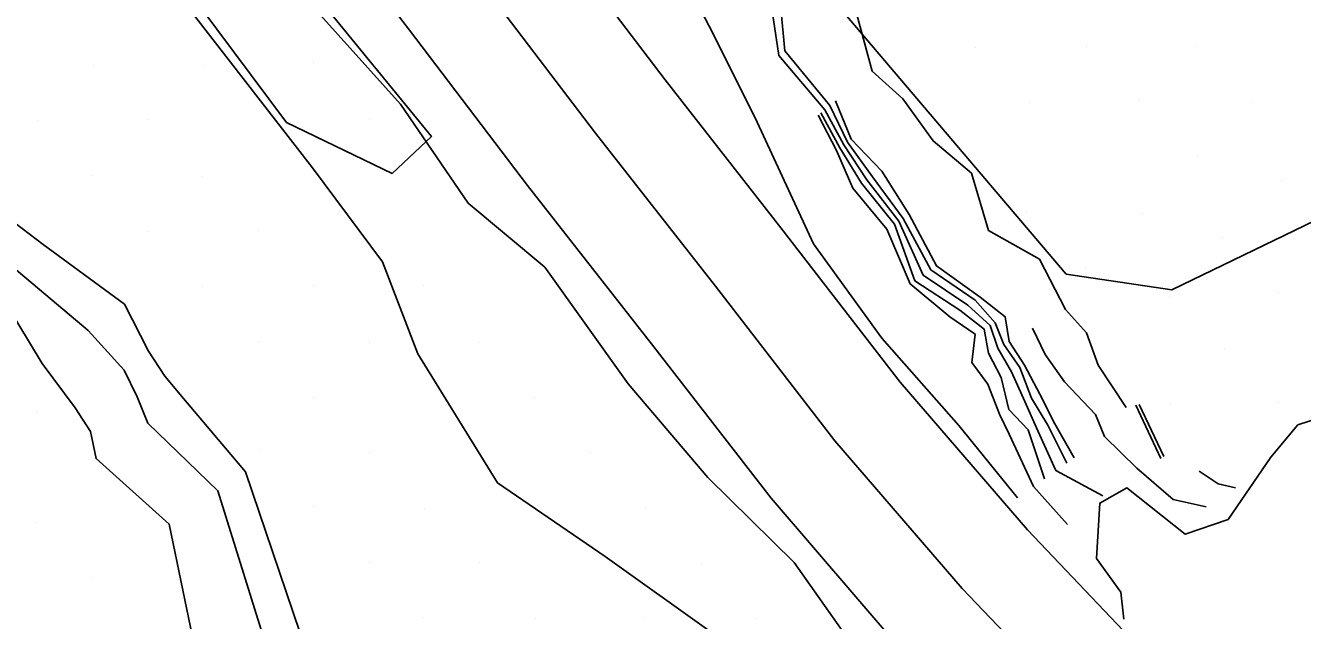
# Model space of a CAD drawing. Extents: x 1602514 to 1609837, y 863887 to 871157.
# Drawn here: x 1605993.7 to 1606156.9, y 866795.5 to 866871.6 of the extents above; entities that cross this region are included whole.
import ezdxf

# ---------------------------------------------------------------- set-up
doc = ezdxf.new("R2010")
doc.units = 0
for name, color, linetype in [('Survey-Centerline', 7, 'Continuous'), ('Survey-Edge of pavement', 7, 'Continuous'), ('Survey-Entrances', 7, 'Continuous'), ('Survey-Flow line', 7, 'Continuous'), ('Survey-Ridge Lines', 7, 'Continuous'), ('Survey-Spot dirt', 7, 'Continuous'), ('Survey-Vegetation trees', 7, 'Continuous'), ('Survey-Walls', 7, 'Continuous')]:
    doc.layers.add(name, color=color, linetype=linetype)

msp = doc.modelspace()

# ---------------------------------------------------------------- linework, layer by layer
at = {"layer": 'Survey-Centerline'}
msp.add_lwpolyline([(1605916.07, 867056.84), (1605931.48, 867037.21), (1605946.54, 867017.31), (1605961.72, 866997.51), (1605976.63, 866977.49), (1605991.81, 866957.68), (1606006.32, 866937.36), (1606021.32, 866917.42), (1606036.3, 866897.46), (1606051.49, 866877.66), (1606066.57, 866857.78), (1606081.89, 866838.22), (1606097.16, 866818.46), (1606113.41, 866799.59), (1606130.6, 866781.55), (1606148.55, 866764.2), (1606168.04, 866749.8), (1606189.47, 866736.71), (1606212.04, 866726.1), (1606235.27, 866716.92), (1606259.15, 866709.16), (1606283.06, 866704.06), (1606307.72, 866700.25)], dxfattribs=at)
msp.add_lwpolyline([(1605916.07, 867056.84), (1605931.48, 867037.21), (1605946.54, 867017.31), (1605961.72, 866997.51), (1605976.63, 866977.49), (1605991.81, 866957.68), (1606006.32, 866937.36), (1606021.32, 866917.42), (1606036.3, 866897.46), (1606051.49, 866877.66), (1606066.57, 866857.78), (1606081.89, 866838.22), (1606097.16, 866818.46), (1606113.41, 866799.59), (1606130.6, 866781.55), (1606148.55, 866764.2), (1606168.04, 866749.8), (1606189.47, 866736.71), (1606212.04, 866726.1), (1606235.27, 866716.92), (1606259.15, 866709.16), (1606283.06, 866704.06), (1606307.72, 866700.25)], dxfattribs=at)
at = {"layer": 'Survey-Edge of pavement'}
for points in [[(1605907.9, 867050.57), (1605923.3, 867030.94), (1605938.36, 867011.04), (1605953.54, 866991.24), (1605968.45, 866971.22), (1605982.86, 866950.82), (1605997.6, 866930.68), (1606012.61, 866910.74), (1606027.59, 866890.78), (1606042.77, 866870.98), (1606057.86, 866851.1), (1606073.72, 866830.88), (1606088.99, 866811.12), (1606105.24, 866792.24), (1606122.43, 866774.21), (1606140.63, 866757.08), (1606163.59, 866740.11), (1606185.23, 866727.48), (1606207.72, 866716.69), (1606230.95, 866707.51), (1606254.99, 866700.12), (1606282.15, 866694.15), (1606306.82, 866690.33), (1606331.63, 866688.06)], [(1605907.9, 867050.57), (1605923.3, 867030.94), (1605938.36, 867011.04), (1605953.54, 866991.24), (1605968.45, 866971.22), (1605982.86, 866950.82), (1605997.6, 866930.68), (1606012.61, 866910.74), (1606027.59, 866890.78), (1606042.77, 866870.98), (1606057.86, 866851.1), (1606073.72, 866830.88), (1606088.99, 866811.12), (1606105.24, 866792.24), (1606122.43, 866774.21), (1606140.63, 866757.08), (1606163.59, 866740.11), (1606185.23, 866727.48), (1606207.72, 866716.69), (1606230.95, 866707.51), (1606254.99, 866700.12), (1606282.15, 866694.15), (1606306.82, 866690.33), (1606331.63, 866688.06)], [(1605940.13, 867043.84), (1605955.1, 867023.87), (1605970.28, 867004.07), (1605985.18, 866984.05), (1606000.37, 866964.24), (1606015.09, 866944.09), (1606030.1, 866924.15), (1606045.2, 866904.28), (1606060.38, 866884.48), (1606075.46, 866864.6), (1606090.22, 866845.71), (1606105.49, 866825.95), (1606121.75, 866807.08), (1606138.93, 866789.04), (1606157.48, 866772.23), (1606172.49, 866759.48), (1606194.1, 866746.8), (1606216.56, 866735.94), (1606239.79, 866726.77), (1606264.18, 866720.12), (1606284.13, 866715.82), (1606308.77, 866711.71)], [(1605940.13, 867043.84), (1605955.1, 867023.87), (1605970.28, 867004.07), (1605985.18, 866984.05), (1606000.37, 866964.24), (1606015.09, 866944.09), (1606030.1, 866924.15), (1606045.2, 866904.28), (1606060.38, 866884.48), (1606075.46, 866864.6), (1606090.22, 866845.71), (1606105.49, 866825.95), (1606121.75, 866807.08), (1606138.93, 866789.04), (1606157.48, 866772.23), (1606172.49, 866759.48), (1606194.1, 866746.8), (1606216.56, 866735.94), (1606239.79, 866726.77), (1606264.18, 866720.12), (1606284.13, 866715.82), (1606308.77, 866711.71)]]:
    msp.add_lwpolyline(points, dxfattribs=at)
at = {"layer": 'Survey-Entrances'}
msp.add_lwpolyline([(1606134.07, 866795.68), (1606133.7, 866799.12), (1606130.56, 866803.44), (1606131, 866810.52), (1606134.44, 866812.45), (1606141.9, 866806.52), (1606147.39, 866808.42), (1606152.87, 866816.4), (1606156.31, 866820.5), (1606167.07, 866824.01), (1606168.75, 866838.07), (1606176.29, 866844.66), (1606186.38, 866850.37), (1606191.87, 866851.25), (1606196.7, 866847.44), (1606201.26, 866848.58)], dxfattribs=at)
msp.add_lwpolyline([(1606134.07, 866795.68), (1606133.7, 866799.12), (1606130.56, 866803.44), (1606131, 866810.52), (1606134.44, 866812.45), (1606141.9, 866806.52), (1606147.39, 866808.42), (1606152.87, 866816.4), (1606156.31, 866820.5), (1606167.07, 866824.01), (1606168.75, 866838.07), (1606176.29, 866844.66), (1606186.38, 866850.37), (1606191.87, 866851.25), (1606196.7, 866847.44), (1606201.26, 866848.58)], dxfattribs=at)
at = {"layer": 'Survey-Flow line'}
for points in [[(1606131.37, 866811.43), (1606125.4, 866814.66), (1606122.91, 866820.12), (1606121.43, 866823.5), (1606119.71, 866827.27), (1606117.96, 866830.33), (1606116.98, 866833.2), (1606114.13, 866835.81), (1606108.43, 866839.65), (1606105.32, 866846.54), (1606101.24, 866851.81), (1606098.27, 866856.3), (1606095.84, 866860.79), (1606089.99, 866867.74), (1606087.92, 866881.42)], [(1606131.37, 866811.43), (1606125.4, 866814.66), (1606122.91, 866820.12), (1606121.43, 866823.5), (1606119.71, 866827.27), (1606117.96, 866830.33), (1606116.98, 866833.2), (1606114.13, 866835.81), (1606108.43, 866839.65), (1606105.32, 866846.54), (1606101.24, 866851.81), (1606098.27, 866856.3), (1606095.84, 866860.79), (1606089.99, 866867.74), (1606087.92, 866881.42)], [(1606030.45, 866728.7), (1606035.04, 866739.52), (1606033.98, 866754.51), (1606030.05, 866773.08), (1606024.85, 866791.04), (1606018.29, 866812.07), (1606009.36, 866820.74), (1606007.98, 866824.09), (1606006.3, 866827.5), (1606001.7, 866832.58), (1605992.27, 866840.54), (1605979.97, 866849.54), (1605969.76, 866856.62), (1605961.7, 866862.59), (1605948.93, 866871.5)], [(1606030.45, 866728.7), (1606035.04, 866739.52), (1606033.98, 866754.51), (1606030.05, 866773.08), (1606024.85, 866791.04), (1606018.29, 866812.07), (1606009.36, 866820.74), (1606007.98, 866824.09), (1606006.3, 866827.5), (1606001.7, 866832.58), (1605992.27, 866840.54), (1605979.97, 866849.54), (1605969.76, 866856.62), (1605961.7, 866862.59), (1605948.93, 866871.5)]]:
    msp.add_lwpolyline(points, dxfattribs=at)
at = {"layer": 'Survey-Ridge Lines'}
msp.add_line((1606138.81, 866816.2), (1606135.59, 866823.03), dxfattribs=at)
msp.add_line((1606138.81, 866816.2), (1606135.59, 866823.03), dxfattribs=at)
for points in [[(1606126.77, 866815.63), (1606124.35, 866820.45), (1606122.27, 866823.92), (1606120.8, 866827.84), (1606118.75, 866830.78), (1606117.62, 866833.57), (1606115.09, 866836.43), (1606109.39, 866840.31), (1606105.87, 866846.9), (1606101.94, 866852.22), (1606098.75, 866856.66), (1606096.49, 866861.32), (1606090.73, 866868.31), (1606089.43, 866882.33), (1606083.9, 866895.33), (1606081.64, 866909.14), (1606079.48, 866920.29), (1606071.22, 866926.13), (1606066.01, 866941.11), (1606062.34, 866949.24), (1606058.68, 866959.01), (1606052.76, 866968.82), (1606049.21, 866974.65), (1606044.74, 866981.23)], [(1606126.77, 866815.63), (1606124.35, 866820.45), (1606122.27, 866823.92), (1606120.8, 866827.84), (1606118.75, 866830.78), (1606117.62, 866833.57), (1606115.09, 866836.43), (1606109.39, 866840.31), (1606105.87, 866846.9), (1606101.94, 866852.22), (1606098.75, 866856.66), (1606096.49, 866861.32), (1606090.73, 866868.31), (1606089.43, 866882.33), (1606083.9, 866895.33), (1606081.64, 866909.14), (1606079.48, 866920.29), (1606071.22, 866926.13), (1606066.01, 866941.11), (1606062.34, 866949.24), (1606058.68, 866959.01), (1606052.76, 866968.82), (1606049.21, 866974.65), (1606044.74, 866981.23)], [(1606134.37, 866822.75), (1606130.81, 866828.15), (1606129.31, 866832.29), (1606126.62, 866835.26), (1606123.28, 866841.7), (1606116.76, 866845.36), (1606114.6, 866852.68), (1606109.7, 866856.81), (1606105.85, 866862.17), (1606101.93, 866865.72), (1606099.41, 866875.05), (1606091.82, 866883.77), (1606086.41, 866897.17), (1606083.63, 866910.5), (1606081.14, 866921.15), (1606073.6, 866927.93), (1606068.03, 866942.35), (1606064.53, 866950.37), (1606059.92, 866959.88), (1606054.11, 866969.7), (1606050.86, 866975.52)], [(1606134.37, 866822.75), (1606130.81, 866828.15), (1606129.31, 866832.29), (1606126.62, 866835.26), (1606123.28, 866841.7), (1606116.76, 866845.36), (1606114.6, 866852.68), (1606109.7, 866856.81), (1606105.85, 866862.17), (1606101.93, 866865.72), (1606099.41, 866875.05), (1606091.82, 866883.77), (1606086.41, 866897.17), (1606083.63, 866910.5), (1606081.14, 866921.15), (1606073.6, 866927.93), (1606068.03, 866942.35), (1606064.53, 866950.37), (1606059.92, 866959.88), (1606054.11, 866969.7), (1606050.86, 866975.52)], [(1606040.45, 866926.04), (1606049.39, 866915.9), (1606059.02, 866902.11), (1606074.06, 866885.01), (1606081.62, 866870.41), (1606087.21, 866859.22), (1606094.41, 866843.66), (1606103.14, 866831.59), (1606112.98, 866820.44), (1606120.48, 866811.2)], [(1606040.45, 866926.04), (1606049.39, 866915.9), (1606059.02, 866902.11), (1606074.06, 866885.01), (1606081.62, 866870.41), (1606087.21, 866859.22), (1606094.41, 866843.66), (1606103.14, 866831.59), (1606112.98, 866820.44), (1606120.48, 866811.2)], [(1605993.79, 866920.97), (1605997.6, 866915.52), (1606007.06, 866906.14), (1606014.76, 866894.85), (1606025.33, 866879.71), (1606041.64, 866861.52), (1606050.27, 866848.86), (1606060.06, 866840.65), (1606070.74, 866825.75), (1606080.89, 866813.78), (1606091.96, 866802.9), (1606098.87, 866793.06), (1606113.15, 866778.63), (1606131.98, 866759.72), (1606151.27, 866742.96), (1606156.32, 866739.79)], [(1605993.79, 866920.97), (1605997.6, 866915.52), (1606007.06, 866906.14), (1606014.76, 866894.85), (1606025.33, 866879.71), (1606041.64, 866861.52), (1606050.27, 866848.86), (1606060.06, 866840.65), (1606070.74, 866825.75), (1606080.89, 866813.78), (1606091.96, 866802.9), (1606098.87, 866793.06), (1606113.15, 866778.63), (1606131.98, 866759.72), (1606151.27, 866742.96), (1606156.32, 866739.79)], [(1605994.18, 866898.46), (1606000.81, 866886.37), (1606015.2, 866872.97), (1606030.37, 866853.35), (1606039.33, 866841.34), (1606043.86, 866829.57), (1606054.02, 866813.11), (1606067.81, 866803.67), (1606081.33, 866794.02), (1606093.92, 866788.91), (1606106.65, 866773.28), (1606126.95, 866754.64), (1606147.16, 866738.47), (1606151.65, 866734.28)], [(1605994.18, 866898.46), (1606000.81, 866886.37), (1606015.2, 866872.97), (1606030.37, 866853.35), (1606039.33, 866841.34), (1606043.86, 866829.57), (1606054.02, 866813.11), (1606067.81, 866803.67), (1606081.33, 866794.02), (1606093.92, 866788.91), (1606106.65, 866773.28), (1606126.95, 866754.64), (1606147.16, 866738.47), (1606151.65, 866734.28)], [(1605953.74, 866874.37), (1605969, 866867.03), (1605975.56, 866861.52), (1605984.3, 866852.42), (1605995.98, 866843.57), (1606006.35, 866835.95), (1606009.43, 866829.91), (1606011.53, 866826.73), (1606013.89, 866823.86), (1606021.83, 866814.5), (1606028.79, 866794.02), (1606036.09, 866777.91), (1606043.9, 866762.79), (1606051.22, 866753.1), (1606062.78, 866738.13), (1606074.33, 866723.57), (1606086.05, 866713.32), (1606108.2, 866695.93), (1606134.29, 866676.42), (1606164.35, 866658.9)], [(1605953.74, 866874.37), (1605969, 866867.03), (1605975.56, 866861.52), (1605984.3, 866852.42), (1605995.98, 866843.57), (1606006.35, 866835.95), (1606009.43, 866829.91), (1606011.53, 866826.73), (1606013.89, 866823.86), (1606021.83, 866814.5), (1606028.79, 866794.02), (1606036.09, 866777.91), (1606043.9, 866762.79), (1606051.22, 866753.1), (1606062.78, 866738.13), (1606074.33, 866723.57), (1606086.05, 866713.32), (1606108.2, 866695.93), (1606134.29, 866676.42), (1606164.35, 866658.9)], [(1606123.92, 866813.62), (1606121.83, 866819.88), (1606119.38, 866822.49), (1606118.4, 866826.58), (1606116.79, 866829.67), (1606116.21, 866832.76), (1606113.12, 866835.16), (1606107.38, 866838.93), (1606104.77, 866846.17), (1606100.54, 866851.39), (1606097.77, 866855.91), (1606095.36, 866860.4)], [(1606123.92, 866813.62), (1606121.83, 866819.88), (1606119.38, 866822.49), (1606118.4, 866826.58), (1606116.79, 866829.67), (1606116.21, 866832.76), (1606113.12, 866835.16), (1606107.38, 866838.93), (1606104.77, 866846.17), (1606100.54, 866851.39), (1606097.77, 866855.91), (1606095.36, 866860.4)], [(1606127.72, 866816.3), (1606125.26, 866820.66), (1606123.32, 866824.44), (1606121.37, 866828.14), (1606119.43, 866831.17), (1606118.91, 866834.32), (1606115.72, 866836.83), (1606110.15, 866840.83), (1606106.64, 866847.41), (1606103.15, 866852.94), (1606099.22, 866857.03), (1606097.23, 866861.92)], [(1606127.72, 866816.3), (1606125.26, 866820.66), (1606123.32, 866824.44), (1606121.37, 866828.14), (1606119.43, 866831.17), (1606118.91, 866834.32), (1606115.72, 866836.83), (1606110.15, 866840.83), (1606106.64, 866847.41), (1606103.15, 866852.94), (1606099.22, 866857.03), (1606097.23, 866861.92)], [(1606126.88, 866807.77), (1606122.51, 866812.62), (1606119.42, 866819.32), (1606118.17, 866821.89), (1606116.69, 866825.69), (1606114.66, 866828.46), (1606115.07, 866832.1), (1606111.82, 866834.33), (1606106.78, 866838.52), (1606103.78, 866845.52), (1606099.45, 866850.75), (1606097.34, 866855.58), (1606094.99, 866860.1)], [(1606126.88, 866807.77), (1606122.51, 866812.62), (1606119.42, 866819.32), (1606118.17, 866821.89), (1606116.69, 866825.69), (1606114.66, 866828.46), (1606115.07, 866832.1), (1606111.82, 866834.33), (1606106.78, 866838.52), (1606103.78, 866845.52), (1606099.45, 866850.75), (1606097.34, 866855.58), (1606094.99, 866860.1)], [(1605963.93, 866851.69), (1605977.97, 866848.21), (1605989.71, 866838.45), (1605995.86, 866828.35), (1606000.05, 866822.67), (1606002.02, 866819.65), (1606002.74, 866816.19), (1606012.09, 866807.83), (1606016.81, 866784.96), (1606022.74, 866767.23), (1606026.82, 866748.53), (1606023.16, 866729.55)], [(1605963.93, 866851.69), (1605977.97, 866848.21), (1605989.71, 866838.45), (1605995.86, 866828.35), (1606000.05, 866822.67), (1606002.02, 866819.65), (1606002.74, 866816.19), (1606012.09, 866807.83), (1606016.81, 866784.96), (1606022.74, 866767.23), (1606026.82, 866748.53), (1606023.16, 866729.55)], [(1606144.61, 866810.02), (1606140.39, 866810.96), (1606135.73, 866814.99), (1606131.59, 866819.02), (1606130.46, 866821.85), (1606126.49, 866826.01), (1606124.02, 866829.52), (1606122.38, 866832.85)], [(1606144.61, 866810.02), (1606140.39, 866810.96), (1606135.73, 866814.99), (1606131.59, 866819.02), (1606130.46, 866821.85), (1606126.49, 866826.01), (1606124.02, 866829.52), (1606122.38, 866832.85)], [(1606148.36, 866812.48), (1606146.12, 866812.98), (1606143.71, 866814.58)], [(1606148.36, 866812.48), (1606146.12, 866812.98), (1606143.71, 866814.58)]]:
    msp.add_lwpolyline(points, dxfattribs=at)
at = {"layer": 'Survey-Spot dirt'}
for p, q in [((1606115.13, 866868.74), (1606115.13, 866868.74)), ((1606115.13, 866868.74), (1606115.13, 866868.74)), ((1606129.27, 866868.82), (1606129.27, 866868.82)), ((1606129.27, 866868.82), (1606129.27, 866868.82)), ((1606143.18, 866868.84), (1606143.18, 866868.84)), ((1606143.18, 866868.84), (1606143.18, 866868.84)), ((1606002.36, 866866.46), (1606002.36, 866866.46)), ((1606002.36, 866866.46), (1606002.36, 866866.46)), ((1606016.47, 866866.39), (1606016.47, 866866.39)), ((1606016.47, 866866.39), (1606016.47, 866866.39)), ((1606030.57, 866866.79), (1606030.57, 866866.79)), ((1606030.57, 866866.79), (1606030.57, 866866.79)), ((1606136.03, 866862.04), (1606136.03, 866862.04)), ((1606136.03, 866862.04), (1606136.03, 866862.04)), ((1606122.06, 866861.77), (1606122.06, 866861.77)), ((1606122.06, 866861.77), (1606122.06, 866861.77)), ((1606150.36, 866861.68), (1606150.36, 866861.68)), ((1606150.36, 866861.68), (1606150.36, 866861.68)), ((1605995.25, 866859.46), (1605995.25, 866859.46)), ((1605995.25, 866859.46), (1605995.25, 866859.46)), ((1606009.29, 866859.48), (1606009.29, 866859.48)), ((1606009.29, 866859.48), (1606009.29, 866859.48)), ((1606037.63, 866859.54), (1606037.63, 866859.54)), ((1606037.63, 866859.54), (1606037.63, 866859.54)), ((1606143.48, 866854.86), (1606143.48, 866854.86)), ((1606143.48, 866854.86), (1606143.48, 866854.86)), ((1606002.24, 866852.32), (1606002.24, 866852.32)), ((1606002.24, 866852.32), (1606002.24, 866852.32)), ((1606016.35, 866852.29), (1606016.35, 866852.29)), ((1606016.35, 866852.29), (1606016.35, 866852.29)), ((1606154.23, 866851.72), (1606154.23, 866851.72)), ((1606154.23, 866851.72), (1606154.23, 866851.72)), ((1606121.61, 866847.62), (1606121.61, 866847.62)), ((1606121.61, 866847.62), (1606121.61, 866847.62)), ((1606136.48, 866847.51), (1606136.48, 866847.51)), ((1606136.48, 866847.51), (1606136.48, 866847.51)), ((1606009.4, 866845.18), (1606009.4, 866845.18)), ((1606009.4, 866845.18), (1606009.4, 866845.18)), ((1606023.55, 866845.31), (1606023.55, 866845.31)), ((1606023.55, 866845.31), (1606023.55, 866845.31)), ((1606146.63, 866844.47), (1606146.63, 866844.47)), ((1606146.63, 866844.47), (1606146.63, 866844.47)), ((1606129.19, 866840.59), (1606129.19, 866840.59)), ((1606129.19, 866840.59), (1606129.19, 866840.59)), ((1606016.37, 866838.19), (1606016.37, 866838.19)), ((1606016.37, 866838.19), (1606016.37, 866838.19)), ((1606030.56, 866838.26), (1606030.56, 866838.26)), ((1606030.56, 866838.26), (1606030.56, 866838.26)), ((1606044.6, 866838.35), (1606044.6, 866838.35)), ((1606044.6, 866838.35), (1606044.6, 866838.35)), ((1606139.87, 866836.93), (1606139.87, 866836.93)), ((1606139.87, 866836.93), (1606139.87, 866836.93)), ((1606153.89, 866837.47), (1606153.89, 866837.47)), ((1606153.89, 866837.47), (1606153.89, 866837.47)), ((1606023.51, 866831.15), (1606023.51, 866831.15)), ((1606023.51, 866831.15), (1606023.51, 866831.15)), ((1606037.72, 866831.06), (1606037.72, 866831.06)), ((1606037.72, 866831.06), (1606037.72, 866831.06)), ((1606051.7, 866831.1), (1606051.7, 866831.1)), ((1606051.7, 866831.1), (1606051.7, 866831.1)), ((1606146.99, 866830.3), (1606146.99, 866830.3)), ((1606146.99, 866830.3), (1606146.99, 866830.3)), ((1606030.5, 866824.05), (1606030.5, 866824.05)), ((1606030.5, 866824.05), (1606030.5, 866824.05)), ((1606058.71, 866824.04), (1606058.71, 866824.04)), ((1606058.71, 866824.04), (1606058.71, 866824.04)), ((1606140.01, 866823.23), (1606140.01, 866823.23)), ((1606140.01, 866823.23), (1606140.01, 866823.23)), ((1606153.86, 866823.31), (1606153.86, 866823.31)), ((1606153.86, 866823.31), (1606153.86, 866823.31)), ((1605995.15, 866822.17), (1605995.15, 866822.17)), ((1605995.15, 866822.17), (1605995.15, 866822.17)), ((1606023.74, 866817.4), (1606023.74, 866817.4)), ((1606023.74, 866817.4), (1606023.74, 866817.4)), ((1606037.63, 866816.96), (1606037.63, 866816.96)), ((1606037.63, 866816.96), (1606037.63, 866816.96)), ((1606065.87, 866817.03), (1606065.87, 866817.03)), ((1606065.87, 866817.03), (1606065.87, 866817.03)), ((1606030.53, 866810.04), (1606030.53, 866810.04)), ((1606030.53, 866810.04), (1606030.53, 866810.04)), ((1606044.69, 866809.78), (1606044.69, 866809.78)), ((1606044.69, 866809.78), (1606044.69, 866809.78)), ((1606072.93, 866809.93), (1606072.93, 866809.93)), ((1606072.93, 866809.93), (1606072.93, 866809.93)), ((1605995.18, 866808.08), (1605995.18, 866808.08)), ((1605995.18, 866808.08), (1605995.18, 866808.08)), ((1606037.69, 866802.89), (1606037.69, 866802.89)), ((1606037.69, 866802.89), (1606037.69, 866802.89)), ((1606051.74, 866802.92), (1606051.74, 866802.92)), ((1606051.74, 866802.92), (1606051.74, 866802.92)), ((1606080.06, 866802.84), (1606080.06, 866802.84)), ((1606080.06, 866802.84), (1606080.06, 866802.84)), ((1606002.28, 866801.04), (1606002.28, 866801.04)), ((1606002.28, 866801.04), (1606002.28, 866801.04)), ((1606044.56, 866795.85), (1606044.56, 866795.85)), ((1606044.56, 866795.85), (1606044.56, 866795.85)), ((1606058.91, 866795.75), (1606058.91, 866795.75)), ((1606058.91, 866795.75), (1606058.91, 866795.75)), ((1606072.8, 866795.95), (1606072.8, 866795.95)), ((1606072.8, 866795.95), (1606072.8, 866795.95)), ((1606087.06, 866795.75), (1606087.06, 866795.75)), ((1606087.06, 866795.75), (1606087.06, 866795.75))]:
    msp.add_line(p, q, dxfattribs=at)
at = {"layer": 'Survey-Vegetation trees'}
msp.add_lwpolyline([(1606052.88, 866916.76), (1606086.48, 866874.2), (1606095.29, 866876.76), (1606126.71, 866839.77), (1606140.22, 866837.78), (1606166.37, 866850.44), (1606190.68, 866856.56), (1606203.9, 866852.29), (1606229.78, 866846.32), (1606302.42, 866856.27), (1606315.5, 866887.14), (1606332.28, 866894.11), (1606360.85, 866927.97), (1606373.39, 866955.03), (1606371.56, 866984.07), (1606382.23, 867010.1), (1606403.83, 867014.94), (1606429.71, 867013.94)], dxfattribs=at)
msp.add_lwpolyline([(1606052.88, 866916.76), (1606086.48, 866874.2), (1606095.29, 866876.76), (1606126.71, 866839.77), (1606140.22, 866837.78), (1606166.37, 866850.44), (1606190.68, 866856.56), (1606203.9, 866852.29), (1606229.78, 866846.32), (1606302.42, 866856.27), (1606315.5, 866887.14), (1606332.28, 866894.11), (1606360.85, 866927.97), (1606373.39, 866955.03), (1606371.56, 866984.07), (1606382.23, 867010.1), (1606403.83, 867014.94), (1606429.71, 867013.94)], dxfattribs=at)
msp.add_lwpolyline([(1606019.19, 866881.42), (1606013.66, 866877.19), (1606027.07, 866859.15), (1606040.55, 866852.64), (1606045.59, 866857.36), (1606030.8, 866875.48)], close=True, dxfattribs=at)
msp.add_lwpolyline([(1606019.19, 866881.42), (1606013.66, 866877.19), (1606027.07, 866859.15), (1606040.55, 866852.64), (1606045.59, 866857.36), (1606030.8, 866875.48)], close=True, dxfattribs=at)
at = {"layer": 'Survey-Walls'}
msp.add_line((1606139.18, 866816.47), (1606136.01, 866823.13), dxfattribs=at)
msp.add_line((1606139.18, 866816.47), (1606136.01, 866823.13), dxfattribs=at)

doc.saveas('drawing.dxf')
